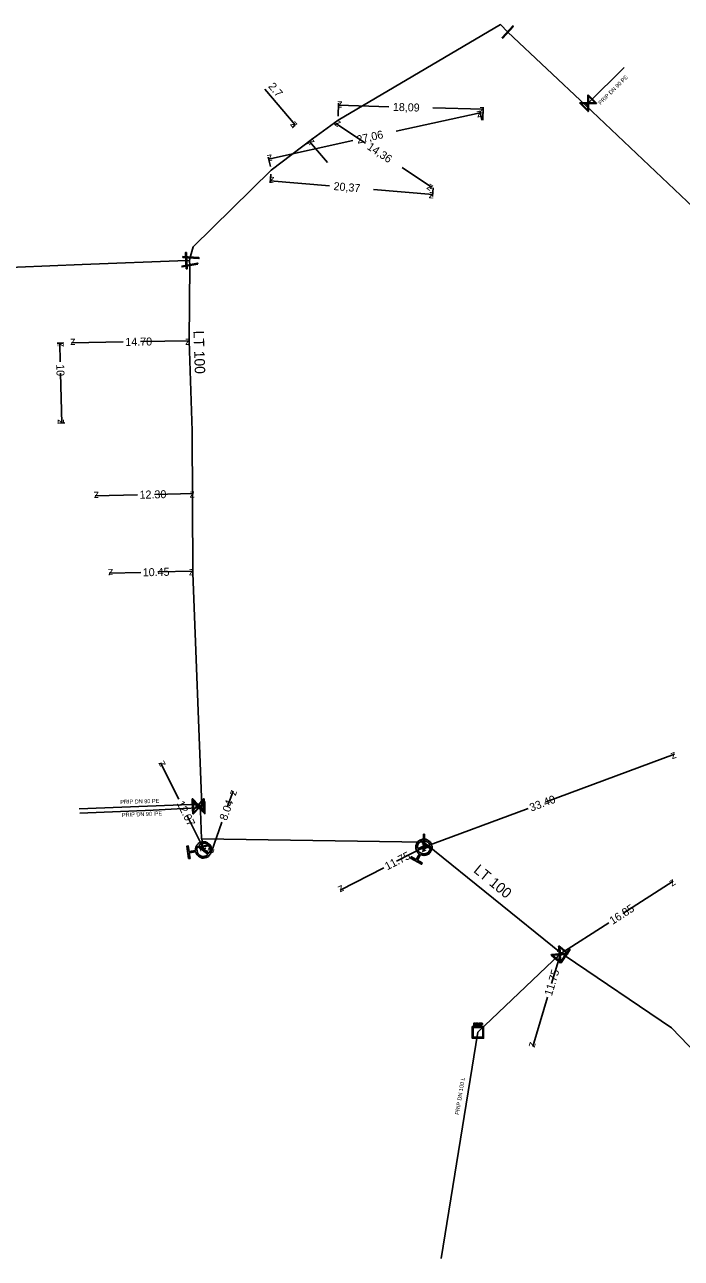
# Model space of a CAD drawing. Extents: x -643842 to -636370, y -1119190 to -1110210.
# Drawn here: x -641937.8 to -641855.8, y -1114265.1 to -1114111 of the extents above; entities that cross this region are included whole.
import ezdxf

# ---------------------------------------------------------------- set-up
doc = ezdxf.new("R2010")
doc.units = 0
for name, color, linetype in [('22', 7, 'Continuous'), ('Default', 7, 'Continuous'), ('Level 10', 7, 'Continuous'), ('Level 16', 7, 'Continuous'), ('Level 18', 7, 'Continuous'), ('Level 20', 7, 'Continuous'), ('Level 21', 7, 'Continuous'), ('Level 23', 7, 'Continuous'), ('Level 33', 7, 'Continuous')]:
    doc.layers.add(name, color=color, linetype=linetype)

msp = doc.modelspace()

# ---------------------------------------------------------------- linework, layer by layer
at = {"layer": 'Default'}
for points in [[(-641916.47, -1114214.13), (-641916.49, -1114213.77), (-641916.28, -1114213.47), (-641916.03, -1114213.14), (-641915.62, -1114213.08), (-641915.21, -1114213.01), (-641914.88, -1114213.26), (-641914.55, -1114213.5), (-641914.48, -1114213.91), (-641914.42, -1114214.32), (-641914.66, -1114214.65), (-641914.91, -1114214.99), (-641915.31, -1114215.05), (-641915.73, -1114215.12), (-641916.06, -1114214.87), (-641916.36, -1114214.66), (-641916.44, -1114214.31)], [(-641914.76, -1114214.47), (-641914.62, -1114214.23), (-641914.67, -1114213.94), (-641914.72, -1114213.61), (-641914.99, -1114213.41), (-641915.26, -1114213.21), (-641915.6, -1114213.26), (-641915.88, -1114213.31), (-641916.07, -1114213.51)], [(-641888.5, -1114214.56), (-641888.8, -1114214.36), (-641888.9, -1114214), (-641889.01, -1114213.61), (-641888.8, -1114213.24), (-641888.6, -1114212.88), (-641888.2, -1114212.77), (-641887.8, -1114212.66), (-641887.44, -1114212.87), (-641887.08, -1114213.07), (-641886.97, -1114213.47), (-641886.86, -1114213.87), (-641887.06, -1114214.23), (-641887.26, -1114214.59), (-641887.66, -1114214.7), (-641888.01, -1114214.8), (-641888.34, -1114214.65)], [(-641887.18, -1114213.43), (-641887.28, -1114213.17), (-641887.53, -1114213.03), (-641887.82, -1114212.87), (-641888.15, -1114212.96), (-641888.47, -1114213.05), (-641888.64, -1114213.34), (-641888.78, -1114213.59), (-641888.74, -1114213.87)], [(-641916.18, -1114213.66), (-641916.32, -1114213.9), (-641916.27, -1114214.19), (-641916.22, -1114214.53), (-641915.95, -1114214.72), (-641915.68, -1114214.92), (-641915.35, -1114214.87), (-641915.06, -1114214.82), (-641914.87, -1114214.62)], [(-641888.69, -1114214.04), (-641888.59, -1114214.3), (-641888.33, -1114214.45), (-641888.04, -1114214.61), (-641887.71, -1114214.52), (-641887.39, -1114214.43), (-641887.22, -1114214.14), (-641887.08, -1114213.88), (-641887.13, -1114213.61)], [(-641881.56, -1114235.71), (-641881.52, -1114235.71), (-641881.5, -1114235.72), (-641881.48, -1114235.72), (-641881.46, -1114235.74), (-641881.44, -1114235.75), (-641881.43, -1114235.77), (-641881.42, -1114235.79), (-641881.42, -1114235.82), (-641881.42, -1114235.87), (-641881.45, -1114235.9), (-641881.48, -1114235.93), (-641881.55, -1114235.93)], [(-641881.55, -1114235.89), (-641881.51, -1114235.89), (-641881.49, -1114235.87), (-641881.47, -1114235.85), (-641881.47, -1114235.82), (-641881.47, -1114235.8), (-641881.48, -1114235.78), (-641881.49, -1114235.77), (-641881.51, -1114235.76), (-641881.52, -1114235.76), (-641881.56, -1114235.76)], [(-641881.17, -1114236), (-641881.19, -1114235.97), (-641881.2, -1114235.95), (-641881.21, -1114235.93), (-641881.22, -1114235.93), (-641881.23, -1114235.92), (-641881.25, -1114235.92), (-641881.25, -1114235.91), (-641881.27, -1114235.91)], [(-641881.23, -1114235.87), (-641881.19, -1114235.87), (-641881.17, -1114235.87), (-641881.16, -1114235.86), (-641881.15, -1114235.85), (-641881.14, -1114235.83), (-641881.14, -1114235.81), (-641881.14, -1114235.79), (-641881.16, -1114235.77), (-641881.17, -1114235.76), (-641881.21, -1114235.76)], [(-641881.22, -1114235.71), (-641881.17, -1114235.71), (-641881.14, -1114235.72), (-641881.12, -1114235.73), (-641881.1, -1114235.76), (-641881.09, -1114235.78), (-641881.09, -1114235.81), (-641881.09, -1114235.85), (-641881.11, -1114235.88), (-641881.14, -1114235.9), (-641881.19, -1114235.91), (-641881.17, -1114235.92), (-641881.16, -1114235.93), (-641881.14, -1114235.95), (-641881.12, -1114235.98)], [(-641880.76, -1114235.72), (-641880.72, -1114235.72), (-641880.7, -1114235.72), (-641880.68, -1114235.72), (-641880.66, -1114235.74), (-641880.64, -1114235.75), (-641880.63, -1114235.77), (-641880.62, -1114235.79), (-641880.62, -1114235.82), (-641880.62, -1114235.87), (-641880.65, -1114235.9), (-641880.68, -1114235.93), (-641880.75, -1114235.93)], [(-641880.75, -1114235.89), (-641880.71, -1114235.89), (-641880.69, -1114235.87), (-641880.67, -1114235.85), (-641880.67, -1114235.82), (-641880.67, -1114235.8), (-641880.68, -1114235.78), (-641880.69, -1114235.77), (-641880.71, -1114235.76), (-641880.72, -1114235.76), (-641880.75, -1114235.76)]]:
    msp.add_open_spline(points, degree=3, dxfattribs=at)
at = {"layer": 'Level 10'}
for points in [[(-641907.82, -1114119.02), (-641904, -1114123.48)], [(-641898.65, -1114122.39), (-641898.61, -1114120.78)], [(-641892.31, -1114121.21), (-641898.61, -1114121.03)], [(-641891.41, -1114124.27), (-641880.89, -1114121.97)], [(-641886.83, -1114121.35), (-641880.53, -1114121.53)], [(-641880.69, -1114122.89), (-641880.94, -1114121.73)], [(-641880.57, -1114122.88), (-641880.52, -1114121.28)], [(-641904, -1114123.49), (-641904.38, -1114123.81)], [(-641898.94, -1114123.3), (-641899.07, -1114123.49)], [(-641895.25, -1114125.74), (-641898.93, -1114123.29)], [(-641896.8, -1114125.44), (-641907.33, -1114127.74)], [(-641902.24, -1114125.54), (-641902.62, -1114125.86)], [(-641899.96, -1114128.19), (-641902.24, -1114125.53)], [(-641907.12, -1114128.66), (-641907.38, -1114127.49)], [(-641907.06, -1114129.65), (-641907.15, -1114130.7)], [(-641890.66, -1114128.81), (-641886.99, -1114131.26)], [(-641899.71, -1114131.07), (-641907.13, -1114130.45)], [(-641894.25, -1114131.53), (-641886.83, -1114132.16)], [(-641887, -1114131.28), (-641887.12, -1114131.47)], [(-641886.76, -1114131.36), (-641886.85, -1114132.41)], [(-641933.04, -1114150.73), (-641933.74, -1114150.74)], [(-641933.38, -1114153.08), (-641933.44, -1114150.74)], [(-641925.49, -1114150.6), (-641931.97, -1114150.7)], [(-641923.36, -1114150.56), (-641917.27, -1114150.47)], [(-641933.34, -1114154.51), (-641933.18, -1114160.73)], [(-641932.78, -1114160.72), (-641933.48, -1114160.74)], [(-641923.71, -1114169.7), (-641929.02, -1114169.82)], [(-641921.58, -1114169.65), (-641916.73, -1114169.55)], [(-641923.31, -1114179.39), (-641927.24, -1114179.47)], [(-641921.18, -1114179.34), (-641916.8, -1114179.25)], [(-641872.66, -1114208.06), (-641856.63, -1114202.11)], [(-641918.55, -1114207.74), (-641920.83, -1114203.19)], [(-641912.46, -1114208.64), (-641911.77, -1114206.73)], [(-641917.54, -1114209.73), (-641915.41, -1114213.97)], [(-641874.92, -1114208.91), (-641887.94, -1114213.74)], [(-641913.16, -1114210.59), (-641914.49, -1114214.3)], [(-641891.35, -1114215.48), (-641887.94, -1114213.74)], [(-641892.96, -1114216.3), (-641898.41, -1114219.08)], [(-641863.06, -1114222.01), (-641856.8, -1114217.99)], [(-641864.84, -1114223.16), (-641870.97, -1114227.11)], [(-641871.98, -1114230.75), (-641870.97, -1114227.36)], [(-641872.5, -1114232.48), (-641874.33, -1114238.62)]]:
    msp.add_lwpolyline(points, dxfattribs=at)
at = {"layer": 'Level 16'}
for points in [[(-641876.73, -1114111.18), (-641878.08, -1114112.65), (-641878.17, -1114112.57), (-641876.82, -1114111.09), (-641876.73, -1114111.18)], [(-641867.41, -1114119.7), (-641866.35, -1114120.76), (-641866.4, -1114120.81), (-641866.52, -1114120.8), (-641867.36, -1114120.8), (-641867.37, -1114121.77), (-641867.41, -1114121.82), (-641868.47, -1114120.76), (-641868.42, -1114120.71), (-641867.45, -1114120.72), (-641867.45, -1114119.87), (-641867.45, -1114119.75), (-641867.41, -1114119.7)], [(-641867.45, -1114121.65), (-641867.45, -1114120.8), (-641868.29, -1114120.8), (-641867.45, -1114121.65)], [(-641867.36, -1114119.88), (-641867.36, -1114120.72), (-641866.53, -1114120.72), (-641867.36, -1114119.88)], [(-641916.18, -1114140.87), (-641918.14, -1114141.23), (-641918.17, -1114141.11), (-641916.2, -1114140.75), (-641916.18, -1114140.87)], [(-641918.04, -1114139.91), (-641916.04, -1114140.06), (-641916.05, -1114140.18), (-641918.05, -1114140.03), (-641918.04, -1114139.91)], [(-641917.59, -1114139.44), (-641917.5, -1114141.44), (-641917.62, -1114141.44), (-641917.72, -1114139.44), (-641917.59, -1114139.44)], [(-641915.38, -1114207.68), (-641915.36, -1114209.18), (-641915.43, -1114209.18), (-641915.52, -1114209.09), (-641916.12, -1114208.5), (-641916.8, -1114209.2), (-641916.86, -1114209.2), (-641916.88, -1114207.7), (-641916.82, -1114207.7), (-641916.12, -1114208.38), (-641915.54, -1114207.78), (-641915.45, -1114207.68), (-641915.38, -1114207.68)], [(-641915.31, -1114208.03), (-641915.29, -1114209.53), (-641915.36, -1114209.53), (-641915.44, -1114209.44), (-641916.05, -1114208.85), (-641916.72, -1114209.55), (-641916.79, -1114209.55), (-641916.81, -1114208.05), (-641916.74, -1114208.05), (-641916.05, -1114208.73), (-641915.46, -1114208.13), (-641915.38, -1114208.03), (-641915.31, -1114208.03)], [(-641916.77, -1114209.05), (-641916.18, -1114208.44), (-641916.79, -1114207.86), (-641916.77, -1114209.05)], [(-641916.7, -1114209.4), (-641916.11, -1114208.79), (-641916.71, -1114208.21), (-641916.7, -1114209.4)], [(-641915.47, -1114207.84), (-641916.06, -1114208.44), (-641915.46, -1114209.03), (-641915.47, -1114207.84)], [(-641915.4, -1114208.19), (-641915.99, -1114208.79), (-641915.39, -1114209.37), (-641915.4, -1114208.19)], [(-641888.29, -1114212.86), (-641887.15, -1114213.84), (-641887.21, -1114213.91), (-641888.35, -1114212.93), (-641888.29, -1114212.86)], [(-641887.85, -1114212.12), (-641887.86, -1114214.12), (-641887.99, -1114214.12), (-641887.98, -1114212.12), (-641887.85, -1114212.12)], [(-641914.79, -1114213.55), (-641916.28, -1114213.77), (-641916.29, -1114213.68), (-641914.81, -1114213.46), (-641914.79, -1114213.55)], [(-641871.06, -1114226.05), (-641869.91, -1114227.02), (-641869.96, -1114227.07), (-641870.09, -1114227.08), (-641870.92, -1114227.15), (-641870.84, -1114228.12), (-641870.89, -1114228.17), (-641872.03, -1114227.2), (-641871.99, -1114227.15), (-641871.02, -1114227.07), (-641871.09, -1114226.23), (-641871.1, -1114226.1), (-641871.06, -1114226.05)], [(-641870.94, -1114228), (-641871.01, -1114227.16), (-641871.85, -1114227.23), (-641870.94, -1114228)], [(-641871, -1114226.23), (-641870.93, -1114227.06), (-641870.1, -1114226.99), (-641871, -1114226.23)], [(-641869.65, -1114226.5), (-641870.77, -1114228.16), (-641870.88, -1114228.09), (-641869.76, -1114226.43), (-641869.65, -1114226.5)]]:
    msp.add_lwpolyline(points, dxfattribs=at)
at = {"layer": 'Level 18'}
for points in [[(-641880.47, -1114236.14), (-641880.47, -1114237.59), (-641881.89, -1114237.59), (-641881.89, -1114236.14), (-641880.47, -1114236.14)], [(-641881.77, -1114236.26), (-641881.77, -1114237.47), (-641880.59, -1114237.47), (-641880.59, -1114236.26), (-641881.77, -1114236.26)], [(-641881.69, -1114236.07), (-641881.69, -1114235.71), (-641881.56, -1114235.71)], [(-641881.55, -1114235.93), (-641881.65, -1114235.93), (-641881.65, -1114236.07), (-641881.69, -1114236.07)], [(-641881.56, -1114235.76), (-641881.65, -1114235.76), (-641881.65, -1114235.89)], [(-641881.65, -1114235.89), (-641881.55, -1114235.89)], [(-641881.37, -1114236.07), (-641881.37, -1114235.71), (-641881.22, -1114235.71)], [(-641881.27, -1114235.91), (-641881.33, -1114235.91), (-641881.33, -1114236.07), (-641881.37, -1114236.07)], [(-641881.21, -1114235.76), (-641881.33, -1114235.76), (-641881.33, -1114235.87)], [(-641881.33, -1114235.87), (-641881.23, -1114235.87)], [(-641881.12, -1114235.98), (-641881.06, -1114236.07), (-641881.12, -1114236.07), (-641881.17, -1114236)], [(-641881.01, -1114236.08), (-641881.01, -1114235.72), (-641880.96, -1114235.72), (-641880.96, -1114236.08), (-641881.01, -1114236.08)], [(-641880.89, -1114236.08), (-641880.89, -1114235.72), (-641880.76, -1114235.72)], [(-641880.75, -1114235.93), (-641880.85, -1114235.93), (-641880.85, -1114236.08), (-641880.89, -1114236.08)], [(-641880.75, -1114235.76), (-641880.85, -1114235.76), (-641880.85, -1114235.89)], [(-641880.85, -1114235.89), (-641880.75, -1114235.89)]]:
    msp.add_lwpolyline(points, dxfattribs=at)
at = {"layer": 'Level 21'}
for points in [[(-641917.24, -1114140.45), (-641917.16, -1114140.17), (-641916.78, -1114138.72), (-641907.02, -1114129.15), (-641901.86, -1114125.21), (-641898.66, -1114122.89), (-641878.36, -1114110.95), (-641877.46, -1114111.87), (-641877.45, -1114111.88), (-641867.72, -1114121.07), (-641850.28, -1114137.55), (-641848.77, -1114138.96), (-641843.75, -1114143.69), (-641809.68, -1114176.61), (-641809.66, -1114176.63), (-641808.09, -1114178.12)], [(-642001.97, -1114141.92), (-641995.06, -1114142.33), (-641991.1, -1114142.18), (-641986.09, -1114142.12), (-641982.03, -1114141.71), (-641970.68, -1114142.12), (-641959.27, -1114142.03), (-641951.65, -1114141.42), (-641948.2, -1114141.51), (-641946.22, -1114141.42), (-641938.73, -1114141.24), (-641930.63, -1114140.93), (-641917.61, -1114140.44), (-641917.24, -1114140.45)], [(-641915.7, -1114212.67), (-641915.85, -1114209.19), (-641915.74, -1114208.79), (-641915.68, -1114208.54), (-641916.79, -1114179.5), (-641916.89, -1114161.69), (-641917.27, -1114150.47), (-641917.17, -1114140.99), (-641917.24, -1114140.45)], [(-641833.33, -1114260.76), (-641847.44, -1114246.26), (-641857, -1114236.28), (-641870.27, -1114227.29), (-641870.77, -1114226.95), (-641887.68, -1114213.3), (-641887.92, -1114213.12), (-641915.7, -1114212.67)]]:
    msp.add_lwpolyline(points, dxfattribs=at)
at = {"layer": 'Level 23'}
for points in [[(-641867.72, -1114121.07), (-641867.41, -1114120.76), (-641862.93, -1114116.3)], [(-641915.68, -1114208.54), (-641916.12, -1114208.44), (-641917.15, -1114208.39), (-641931, -1114208.95)], [(-641915.74, -1114208.79), (-641916.05, -1114208.79), (-641918, -1114208.88), (-641921.76, -1114209.08), (-641930.93, -1114209.47)], [(-641915.69, -1114212.67), (-641915.54, -1114213.62), (-641915.47, -1114214.06)], [(-641887.94, -1114213.74), (-641887.75, -1114213.39), (-641887.68, -1114213.3)], [(-641885.77, -1114265.1), (-641881.18, -1114236.86), (-641870.97, -1114227.11), (-641870.77, -1114226.95)]]:
    msp.add_lwpolyline(points, dxfattribs=at)
at = {"layer": 'Level 33'}
for points in [[(-641916.44, -1114214.31), (-641917.25, -1114214.43), (-641917.15, -1114215.12), (-641917.33, -1114215.14), (-641917.57, -1114213.6), (-641917.38, -1114213.57), (-641917.28, -1114214.25), (-641916.47, -1114214.13)], [(-641914.87, -1114214.62), (-641916.18, -1114213.66)], [(-641916.07, -1114213.51), (-641914.76, -1114214.47)], [(-641888.34, -1114214.65), (-641888.74, -1114215.36), (-641888.14, -1114215.7), (-641888.23, -1114215.86), (-641889.6, -1114215.09), (-641889.5, -1114214.93), (-641888.9, -1114215.27), (-641888.5, -1114214.56)], [(-641888.74, -1114213.87), (-641887.18, -1114213.43)], [(-641887.13, -1114213.61), (-641888.69, -1114214.04)]]:
    msp.add_lwpolyline(points, dxfattribs=at)

# ---------------------------------------------------------------- texts
at = {"layer": '22'}
for s, rotation, p in [('PRIP DN 90 PE', 44.8212, (-641865.85, -1114121)), ('PRIP DN 90 PE', 1.5102, (-641925.86, -1114208.32)), ('PRIP DN 90 lPE', 2.4333, (-641925.65, -1114209.95)), ('PRIP DN 100 L', 80.7638, (-641883.56, -1114247.19))]:
    msp.add_text(s, height=0.5, rotation=rotation, dxfattribs=at).set_placement(p)
at = {"layer": 'Level 10'}
for s, rotation, p in [('2.7', 310.6046, (-641907.44, -1114118.7)), ('z', 178.4386, (-641898.1, -1114120.55)), ('18,09', 358.4386, (-641891.82, -1114121.72)), ('z', 12.3087, (-641881.27, -1114122.57)), ('z', 358.4386, (-641881.04, -1114122.01)), ('z', 310.6046, (-641904.7, -1114123.43)), ('z', 146.2743, (-641898.24, -1114123.15)), ('z', 130.6046, (-641901.54, -1114125.59)), ('27,06', 12.3087, (-641896.21, -1114125.83)), ('14,36', 326.2743, (-641895.12, -1114126.43)), ('z', 192.3087, (-641906.94, -1114127.14)), ('z', 175.1806, (-641906.59, -1114129.99)), ('20,37', 355.1806, (-641899.25, -1114131.61)), ('z', 326.2743, (-641887.68, -1114131.4)), ('z', 355.1806, (-641887.37, -1114132.62)), ('14.70', 0.9041, (-641925.23, -1114151.09)), ('z', 91.4959, (-641932.92, -1114151.22)), ('z', 180.9041, (-641931.48, -1114150.19)), ('z', 0.9041, (-641917.76, -1114150.97)), ('10', 271.4959, (-641933.87, -1114153.39)), ('z', 271.4959, (-641933.69, -1114160.25)), ('z', 181.267, (-641928.54, -1114169.31)), ('12.30', 1.267, (-641923.45, -1114170.19)), ('z', 1.267, (-641917.22, -1114170.06)), ('z', 181.2287, (-641926.75, -1114178.96)), ('10.45', 1.2287, (-641923.05, -1114179.88)), ('z', 1.2287, (-641917.29, -1114179.76)), ('z', 20.3774, (-641856.92, -1114202.75)), ('z', 116.702, (-641920.16, -1114203.41)), ('z', 70.2245, (-641911.47, -1114207.37)), ('12.07', 296.702, (-641918.86, -1114208.23)), ('8.04', 70.2245, (-641912.58, -1114210.48)), ('33.40', 20.3774, (-641874.52, -1114209.29)), ('z', 200.3773, (-641887.65, -1114213.1)), ('z', 296.702, (-641916.08, -1114213.75)), ('z', 250.2246, (-641914.79, -1114213.66)), ('11.75', 27.0229, (-641892.51, -1114216.63)), ('z', 27.0229, (-641888.16, -1114214.41)), ('z', 32.782, (-641856.95, -1114218.68)), ('z', 207.0229, (-641898.19, -1114218.41)), ('16.85', 32.782, (-641864.35, -1114223.44)), ('z', 73.3848, (-641870.63, -1114227.98)), ('z', 212.782, (-641870.82, -1114226.42)), ('11.75', 73.3848, (-641871.95, -1114232.38)), ('z', 253.3848, (-641874.67, -1114238))]:
    msp.add_text(s, height=1, rotation=rotation, dxfattribs=at).set_placement(p)
at = {"layer": 'Level 20'}
for rotation, p in [(271.9246, (-641916.73, -1114149.2)), (320.4537, (-641881.82, -1114216.77))]:
    msp.add_text('LT 100', height=1.3, rotation=rotation, dxfattribs=at).set_placement(p)

doc.saveas('drawing.dxf')
